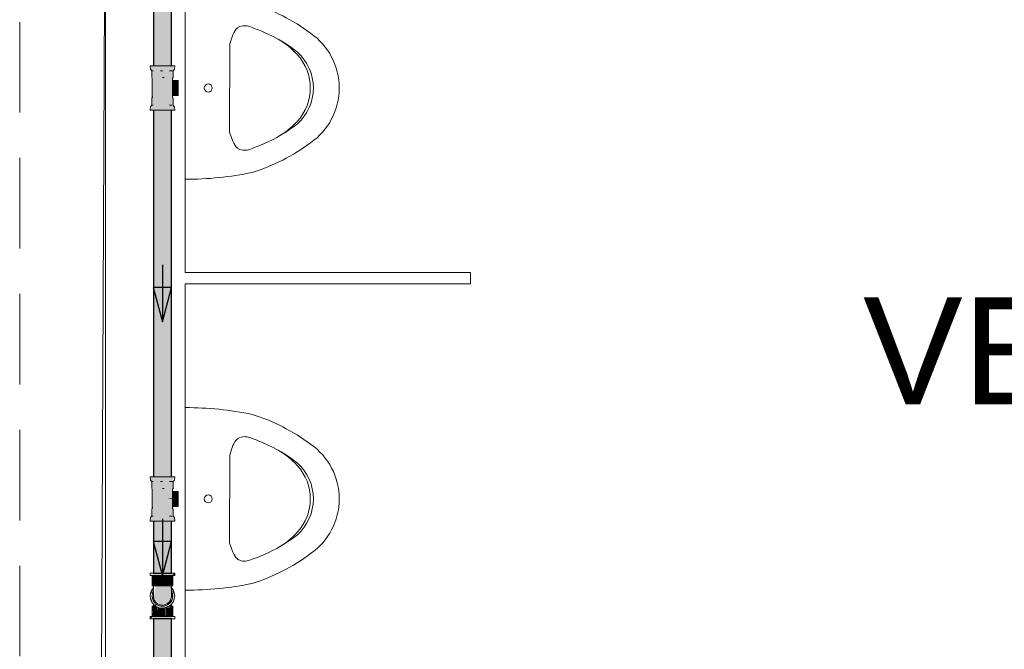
# Model space of a CAD drawing. Header units: millimetres. Extents: x 567 to 934, y -1 to 364.
# Tile 1022 of 1056: x 748.46 to 751.91, y 235.44 to 237.65. Entities that reach past the tile are written whole.
import ezdxf

# ---------------------------------------------------------------- set-up
doc = ezdxf.new("R2010")
doc.units = ezdxf.units.MM
doc.header["$MEASUREMENT"] = 0
doc.linetypes.add('HIDDEN2', pattern=[0.47625, 0.3175, -0.15875])
doc.linetypes.add('NULL', pattern=[0])
for name, color, linetype, lineweight in [('AF-Condutos', 140, 'Continuous', 25), ('AF-Conexões', 152, 'Continuous', 18), ('AF-Peça de utilização', 152, 'Continuous', 18), ('AF-Sentido conduto', 140, 'Continuous', 30), ('DI-Detalhes', 1, 'HIDDEN2', 9)]:
    doc.layers.add(name, color=color, linetype=linetype, lineweight=lineweight)
doc.layers.add('ARQ FINA', color=8, linetype='Continuous')
doc.styles.add('Arial', font='arial.ttf')

msp = doc.modelspace()

# ---------------------------------------------------------------- hatches: boundary and pattern name
at = {"layer": 'AF-Condutos', "linetype": 'Continuous'}
for points in [[(748.9884, 238.0525), (748.9251, 238.0525), (748.9251, 237.4891), (748.9884, 237.4891)], [(748.9251, 236.0491), (748.9532, 236.0491), (748.9661, 237.3339), (748.9251, 237.3339)], [(748.9661, 237.3339), (748.9532, 236.0491), (748.9663, 236.0491)], [(748.9664, 236.0491), (748.9776, 237.3339), (748.9661, 237.3339), (748.9663, 236.0491)], [(748.9778, 237.3339), (748.9776, 237.3339), (748.9664, 236.0491), (748.9779, 236.0491)], [(748.9779, 236.0491), (748.9855, 237.3339), (748.9778, 237.3339)], [(748.9883, 237.3339), (748.9855, 237.3339), (748.9779, 236.0491), (748.9884, 236.0491)], [(748.9884, 236.0491), (748.9884, 237.3339), (748.9883, 237.3339)], [(748.9884, 235.7114), (748.9884, 235.8939), (748.9251, 235.8939), (748.9251, 235.7114)], [(748.9884, 235.5514), (748.9251, 235.5514), (748.9251, 234.7427), (748.9884, 234.7427)]]:
    msp.add_hatch(color=151, dxfattribs=at).paths.add_polyline_path(points)
at = {"layer": 'AF-Conexões', "linetype": 'Continuous'}
for points in [[(748.9994, 237.3339), (748.9987, 237.3459), (748.9938, 237.3509), (748.9938, 237.3753), (748.9915, 237.3753), (748.9919, 237.4377), (748.9938, 237.4721), (748.9893, 237.4721), (748.9994, 237.4891), (748.9349, 237.4891), (748.9417, 237.4771), (748.9499, 237.4721), (748.9349, 237.4891), (748.9148, 237.4891), (748.914, 237.4771), (748.9191, 237.4771), (748.919, 237.4477), (748.9212, 237.4477), (748.9208, 237.4115), (748.9229, 237.3797), (748.919, 237.3509), (748.9251, 237.3601), (748.9134, 237.3339)], [(748.9231, 237.3775), (748.9208, 237.4115), (748.9209, 237.3775)], [(748.9994, 235.8939), (748.9987, 235.9059), (748.9938, 235.9109), (748.9938, 235.9353), (748.9915, 235.9353), (748.9919, 235.9977), (748.9938, 236.0321), (748.9893, 236.0321), (748.9994, 236.0491), (748.9349, 236.0491), (748.9417, 236.0371), (748.9499, 236.0321), (748.9349, 236.0491), (748.9148, 236.0491), (748.914, 236.0371), (748.9191, 236.0371), (748.919, 236.0077), (748.9212, 236.0077), (748.9208, 235.9715), (748.9229, 235.9397), (748.919, 235.9109), (748.9251, 235.9201), (748.9134, 235.8939)], [(748.9231, 235.9375), (748.9208, 235.9715), (748.9209, 235.9375)], [(748.9191, 235.703), (748.9868, 235.703), (748.9936, 235.7114), (748.926, 235.7114)], [(748.9202, 235.6668), (748.9248, 235.6668), (748.925, 235.703), (748.9214, 235.703)], [(748.925, 235.703), (748.925, 235.6668), (748.9383, 235.6668), (748.9308, 235.703)], [(748.9383, 235.6668), (748.947, 235.6668), (748.947, 235.703), (748.9308, 235.703)], [(748.982, 235.6668), (748.982, 235.703), (748.947, 235.703), (748.947, 235.6668)], [(748.9913, 235.703), (748.982, 235.703), (748.982, 235.6668), (748.9877, 235.6668)], [(748.9979, 235.703), (748.9994, 235.7114), (748.9868, 235.703)], [(748.9913, 235.6668), (748.9913, 235.703), (748.9878, 235.6678)], [(748.9879, 235.6242), (748.9879, 235.6666), (748.9325, 235.6668), (748.9261, 235.6225), (748.9501, 235.6006), (748.9771, 235.6071)], [(748.9247, 235.6552), (748.9148, 235.6425), (748.9134, 235.6314)], [(748.9134, 235.6314), (748.9148, 235.6203), (748.9246, 235.6028)], [(748.9265, 235.6049), (748.9202, 235.6314), (748.9134, 235.6314), (748.9321, 235.5963), (748.9564, 235.5884), (748.9936, 235.6099), (748.9994, 235.6314), (748.9892, 235.6113), (748.9762, 235.5978)], [(748.9308, 235.6058), (748.9202, 235.6314), (748.9214, 235.622)], [(748.9882, 235.6552), (748.9994, 235.6314), (748.9979, 235.6425)], [(748.9882, 235.6455), (748.9913, 235.622), (748.9926, 235.6314)], [(748.9214, 235.596), (748.9202, 235.5598), (748.9249, 235.5951)], [(748.9214, 235.5598), (748.9308, 235.5598), (748.9308, 235.596), (748.925, 235.596)], [(748.9308, 235.5598), (748.9375, 235.5921), (748.9308, 235.596)], [(748.9868, 235.601), (748.9564, 235.5884), (748.9675, 235.5899)], [(748.9877, 235.6133), (748.9658, 235.5964), (748.9745, 235.6)], [(748.9725, 235.6016), (748.9877, 235.6133), (748.9913, 235.622)], [(748.9877, 235.5598), (748.9877, 235.596), (748.982, 235.596), (748.982, 235.5598)], [(748.9926, 235.596), (748.9879, 235.596), (748.9877, 235.5598), (748.9913, 235.5598)], [(748.9148, 235.5598), (748.9134, 235.5514), (748.926, 235.5598)], [(748.9936, 235.5598), (748.926, 235.5598), (748.9191, 235.5514), (748.9868, 235.5514)], [(748.9377, 235.593), (748.9308, 235.5598), (748.9383, 235.5598)], [(748.9383, 235.5927), (748.9383, 235.5598), (748.9455, 235.5897)], [(748.9455, 235.5898), (748.9383, 235.5598), (748.947, 235.5598), (748.9545, 235.5886)], [(748.9583, 235.5886), (748.9543, 235.5881), (748.947, 235.5598), (748.9658, 235.5598)], [(748.9658, 235.5598), (748.9658, 235.5871), (748.9583, 235.5886)], [(748.9672, 235.5898), (748.9658, 235.5598), (748.9745, 235.5598)], [(748.982, 235.5598), (748.982, 235.5918), (748.9675, 235.5899), (748.9745, 235.5598)]]:
    msp.add_hatch(color=161, dxfattribs=at).paths.add_polyline_path(points)
at = {"layer": 'AF-Peça de utilização', "linetype": 'Continuous'}
for points in [[(749.0111, 237.4377), (748.9919, 237.4377), (748.992, 237.4147), (749.0111, 237.4183)], [(748.9919, 237.3853), (749.0111, 237.3853), (749.0111, 237.4183), (748.992, 237.4147)], [(748.9919, 235.9453), (749.0111, 235.9453), (749.0111, 235.9783), (748.9753, 235.9715), (748.992, 235.9715)], [(749.0111, 235.9977), (748.9919, 235.9977), (748.992, 235.9747), (749.0111, 235.9783)]]:
    msp.add_hatch(color=161, dxfattribs=at).paths.add_polyline_path(points)

# ---------------------------------------------------------------- linework, layer by layer
at = {"layer": 'AF-Condutos'}
for p, q in [((748.9251, 238.0525), (748.9251, 237.4891)), ((748.9884, 237.4891), (748.9884, 238.0525)), ((748.9251, 237.3339), (748.9251, 236.0491)), ((748.9884, 236.0491), (748.9884, 237.3339)), ((748.9251, 235.8939), (748.9251, 235.7114)), ((748.9884, 235.7114), (748.9884, 235.8939)), ((748.9251, 235.7114), (748.9305, 235.7114)), ((748.9305, 235.7114), (748.9404, 235.7114)), ((748.9404, 235.7114), (748.953, 235.7114)), ((748.953, 235.7114), (748.9663, 235.7114)), ((748.9663, 235.7114), (748.9778, 235.7114)), ((748.9778, 235.7114), (748.9856, 235.7114)), ((748.9856, 235.7114), (748.9884, 235.7114)), ((748.9251, 235.5514), (748.9251, 234.7427)), ((748.9305, 235.5514), (748.9251, 235.5514)), ((748.9404, 235.5514), (748.9305, 235.5514)), ((748.953, 235.5514), (748.9404, 235.5514)), ((748.9663, 235.5514), (748.953, 235.5514)), ((748.9778, 235.5514), (748.9663, 235.5514)), ((748.9856, 235.5514), (748.9778, 235.5514)), ((748.9884, 235.5514), (748.9856, 235.5514)), ((748.9884, 234.7427), (748.9884, 235.5514))]:
    msp.add_line(p, q, dxfattribs=at)
at = {"layer": 'AF-Conexões'}
for p, q in [((748.9148, 237.4891), (748.9134, 237.4891)), ((748.9134, 237.4891), (748.914, 237.4771)), ((748.914, 237.4771), (748.919, 237.4721)), ((748.9191, 237.4891), (748.9148, 237.4891)), ((748.919, 237.4721), (748.9212, 237.4721)), ((748.919, 237.4721), (748.919, 237.4477)), ((748.9235, 237.4721), (748.919, 237.4721)), ((748.9251, 237.4891), (748.9191, 237.4891)), ((748.9212, 237.4721), (748.9235, 237.4721)), ((748.926, 237.4891), (748.9251, 237.4891)), ((748.9349, 237.4891), (748.926, 237.4891)), ((748.9452, 237.4891), (748.9349, 237.4891)), ((748.9564, 237.4891), (748.9452, 237.4891)), ((748.9499, 237.4721), (748.9513, 237.4721)), ((748.9564, 237.4721), (748.9499, 237.4721)), ((748.9513, 237.4721), (748.9564, 237.4721)), ((748.9675, 237.4891), (748.9564, 237.4891)), ((748.9779, 237.4891), (748.9675, 237.4891)), ((748.9868, 237.4891), (748.9779, 237.4891)), ((748.9808, 237.4721), (748.9851, 237.4721)), ((748.9884, 237.4721), (748.9808, 237.4721)), ((748.9851, 237.4721), (748.9884, 237.4721)), ((748.9884, 237.4891), (748.9868, 237.4891)), ((748.9936, 237.4891), (748.9884, 237.4891)), ((748.9884, 237.4721), (748.9893, 237.4721)), ((748.9893, 237.4721), (748.9884, 237.4721)), ((748.9893, 237.4721), (748.9915, 237.4721)), ((748.9938, 237.4721), (748.9893, 237.4721)), ((748.9915, 237.4721), (748.9938, 237.4721)), ((748.9979, 237.4891), (748.9936, 237.4891)), ((748.9938, 237.4721), (748.9987, 237.4771)), ((748.9938, 237.4477), (748.9938, 237.4721)), ((748.9994, 237.4891), (748.9979, 237.4891)), ((748.9987, 237.4771), (748.9994, 237.4891)), ((748.919, 237.4477), (748.9209, 237.4455)), ((748.9209, 237.4455), (748.9208, 237.4115)), ((748.9564, 237.4477), (748.9629, 237.4477)), ((748.9614, 237.4477), (748.9564, 237.4477)), ((748.9629, 237.4477), (748.9614, 237.4477)), ((748.9918, 237.4455), (748.9938, 237.4477)), ((748.9919, 237.4377), (748.9918, 237.4455)), ((748.992, 237.4115), (748.9919, 237.4377)), ((748.9208, 237.4115), (748.9209, 237.3775)), ((748.9919, 237.3853), (748.992, 237.4115)), ((748.9209, 237.3775), (748.919, 237.3753)), ((748.919, 237.3753), (748.919, 237.3509)), ((748.9918, 237.3775), (748.9919, 237.3853)), ((748.9938, 237.3753), (748.9918, 237.3775)), ((748.9938, 237.3509), (748.9938, 237.3753)), ((748.914, 237.3459), (748.9134, 237.3339)), ((748.9134, 237.3339), (748.9148, 237.3339)), ((748.919, 237.3509), (748.914, 237.3459)), ((748.9148, 237.3339), (748.9191, 237.3339)), ((748.919, 237.3509), (748.9235, 237.3509)), ((748.9212, 237.3509), (748.919, 237.3509)), ((748.9191, 237.3339), (748.9251, 237.3339)), ((748.9235, 237.3509), (748.9212, 237.3509)), ((748.9251, 237.3339), (748.926, 237.3339)), ((748.926, 237.3339), (748.9349, 237.3339)), ((748.9349, 237.3339), (748.9452, 237.3339)), ((748.9452, 237.3339), (748.9564, 237.3339)), ((748.9564, 237.3339), (748.9675, 237.3339)), ((748.9675, 237.3339), (748.9779, 237.3339)), ((748.9779, 237.3339), (748.9868, 237.3339)), ((748.9808, 237.3509), (748.9884, 237.3509)), ((748.985, 237.3509), (748.9808, 237.3509)), ((748.9884, 237.3509), (748.985, 237.3509)), ((748.9868, 237.3339), (748.9884, 237.3339)), ((748.9884, 237.3509), (748.9893, 237.3509)), ((748.9893, 237.3509), (748.9884, 237.3509)), ((748.9884, 237.3339), (748.9936, 237.3339)), ((748.9936, 237.3339), (748.9979, 237.3339)), ((748.9987, 237.3459), (748.9938, 237.3509)), ((748.9979, 237.3339), (748.9994, 237.3339)), ((748.9994, 237.3339), (748.9987, 237.3459)), ((748.9148, 236.0491), (748.9134, 236.0491)), ((748.9134, 236.0491), (748.914, 236.0371)), ((748.9191, 236.0491), (748.9148, 236.0491)), ((748.9251, 236.0491), (748.9191, 236.0491)), ((748.926, 236.0491), (748.9251, 236.0491)), ((748.9349, 236.0491), (748.926, 236.0491)), ((748.9452, 236.0491), (748.9349, 236.0491)), ((748.9564, 236.0491), (748.9452, 236.0491)), ((748.9675, 236.0491), (748.9564, 236.0491)), ((748.9779, 236.0491), (748.9675, 236.0491)), ((748.9868, 236.0491), (748.9779, 236.0491)), ((748.9884, 236.0491), (748.9868, 236.0491)), ((748.9936, 236.0491), (748.9884, 236.0491)), ((748.9979, 236.0491), (748.9936, 236.0491)), ((748.9994, 236.0491), (748.9979, 236.0491)), ((748.9987, 236.0371), (748.9994, 236.0491)), ((748.914, 236.0371), (748.919, 236.0321)), ((748.919, 236.0321), (748.9212, 236.0321)), ((748.919, 236.0321), (748.919, 236.0077)), ((748.9235, 236.0321), (748.919, 236.0321)), ((748.9212, 236.0321), (748.9235, 236.0321)), ((748.9499, 236.0321), (748.9513, 236.0321)), ((748.9564, 236.0321), (748.9499, 236.0321)), ((748.9513, 236.0321), (748.9564, 236.0321)), ((748.9808, 236.0321), (748.9851, 236.0321)), ((748.9884, 236.0321), (748.9808, 236.0321)), ((748.9851, 236.0321), (748.9884, 236.0321)), ((748.9884, 236.0321), (748.9893, 236.0321)), ((748.9893, 236.0321), (748.9884, 236.0321)), ((748.9893, 236.0321), (748.9915, 236.0321)), ((748.9938, 236.0321), (748.9893, 236.0321)), ((748.9915, 236.0321), (748.9938, 236.0321)), ((748.9938, 236.0321), (748.9987, 236.0371)), ((748.9938, 236.0077), (748.9938, 236.0321)), ((748.919, 236.0077), (748.9209, 236.0055)), ((748.9209, 236.0055), (748.9208, 235.9715)), ((748.9564, 236.0077), (748.9629, 236.0077)), ((748.9614, 236.0077), (748.9564, 236.0077)), ((748.9629, 236.0077), (748.9614, 236.0077)), ((748.9918, 236.0055), (748.9938, 236.0077)), ((748.9919, 235.9977), (748.9918, 236.0055)), ((748.992, 235.9715), (748.9919, 235.9977)), ((748.9208, 235.9715), (748.9209, 235.9375)), ((748.9918, 235.9375), (748.9919, 235.9453)), ((748.9919, 235.9453), (748.992, 235.9715)), ((748.914, 235.9059), (748.9134, 235.8939)), ((748.919, 235.9109), (748.914, 235.9059)), ((748.9209, 235.9375), (748.919, 235.9353)), ((748.919, 235.9353), (748.919, 235.9109)), ((748.919, 235.9109), (748.9235, 235.9109)), ((748.9212, 235.9109), (748.919, 235.9109)), ((748.9235, 235.9109), (748.9212, 235.9109)), ((748.9808, 235.9109), (748.9884, 235.9109)), ((748.985, 235.9109), (748.9808, 235.9109)), ((748.9884, 235.9109), (748.985, 235.9109)), ((748.9884, 235.9109), (748.9893, 235.9109)), ((748.9893, 235.9109), (748.9884, 235.9109)), ((748.9938, 235.9353), (748.9918, 235.9375)), ((748.9938, 235.9109), (748.9938, 235.9353)), ((748.9987, 235.9059), (748.9938, 235.9109)), ((748.9994, 235.8939), (748.9987, 235.9059)), ((748.9134, 235.8939), (748.9148, 235.8939)), ((748.9148, 235.8939), (748.9191, 235.8939)), ((748.9191, 235.8939), (748.9251, 235.8939)), ((748.9251, 235.8939), (748.926, 235.8939)), ((748.926, 235.8939), (748.9349, 235.8939)), ((748.9349, 235.8939), (748.9452, 235.8939)), ((748.9452, 235.8939), (748.9564, 235.8939)), ((748.9564, 235.8939), (748.9675, 235.8939)), ((748.9675, 235.8939), (748.9779, 235.8939)), ((748.9779, 235.8939), (748.9868, 235.8939)), ((748.9868, 235.8939), (748.9884, 235.8939)), ((748.9884, 235.8939), (748.9936, 235.8939)), ((748.9936, 235.8939), (748.9979, 235.8939)), ((748.9979, 235.8939), (748.9994, 235.8939)), ((748.9134, 235.7114), (748.9134, 235.703)), ((748.9148, 235.7114), (748.9134, 235.7114)), ((748.9134, 235.703), (748.9148, 235.703)), ((748.9191, 235.7114), (748.9148, 235.7114)), ((748.9148, 235.703), (748.9191, 235.703)), ((748.9251, 235.7114), (748.9191, 235.7114)), ((748.9191, 235.703), (748.9202, 235.703)), ((748.9202, 235.703), (748.926, 235.703)), ((748.9202, 235.703), (748.9202, 235.6668)), ((748.9214, 235.703), (748.9202, 235.703)), ((748.925, 235.703), (748.9214, 235.703)), ((748.9308, 235.703), (748.925, 235.703)), ((748.926, 235.7114), (748.9251, 235.7114)), ((748.9349, 235.7114), (748.926, 235.7114)), ((748.926, 235.703), (748.9349, 235.703)), ((748.9383, 235.703), (748.9308, 235.703)), ((748.9452, 235.7114), (748.9349, 235.7114)), ((748.9349, 235.703), (748.9452, 235.703)), ((748.947, 235.703), (748.9383, 235.703)), ((748.9564, 235.7114), (748.9452, 235.7114)), ((748.9452, 235.703), (748.9564, 235.703)), ((748.9564, 235.703), (748.947, 235.703)), ((748.9675, 235.7114), (748.9564, 235.7114)), ((748.9658, 235.703), (748.9564, 235.703)), ((748.9564, 235.703), (748.9675, 235.703)), ((748.9745, 235.703), (748.9658, 235.703)), ((748.9779, 235.7114), (748.9675, 235.7114)), ((748.9675, 235.703), (748.9779, 235.703)), ((748.982, 235.703), (748.9745, 235.703)), ((748.9868, 235.7114), (748.9779, 235.7114)), ((748.9779, 235.703), (748.9868, 235.703)), ((748.9877, 235.703), (748.982, 235.703)), ((748.9884, 235.7114), (748.9868, 235.7114)), ((748.9868, 235.703), (748.9926, 235.703)), ((748.9913, 235.703), (748.9877, 235.703)), ((748.9936, 235.7114), (748.9884, 235.7114)), ((748.9926, 235.703), (748.9913, 235.703)), ((748.9926, 235.703), (748.9936, 235.703)), ((748.9926, 235.6668), (748.9926, 235.703)), ((748.9979, 235.7114), (748.9936, 235.7114)), ((748.9936, 235.703), (748.9979, 235.703)), ((748.9994, 235.7114), (748.9979, 235.7114)), ((748.9979, 235.703), (748.9994, 235.703)), ((748.9994, 235.703), (748.9994, 235.7114)), ((748.9202, 235.6668), (748.9214, 235.6668)), ((748.9214, 235.6668), (748.9248, 235.6668)), ((748.9248, 235.6668), (748.9248, 235.6666)), ((748.9248, 235.6668), (748.925, 235.6668)), ((748.9249, 235.6668), (748.9248, 235.6668)), ((748.9248, 235.6666), (748.9248, 235.6609)), ((748.9267, 235.6668), (748.9249, 235.6668)), ((748.925, 235.6668), (748.9308, 235.6668)), ((748.9286, 235.6668), (748.9267, 235.6668)), ((748.9321, 235.6668), (748.9286, 235.6668)), ((748.9308, 235.6668), (748.9325, 235.6668)), ((748.9325, 235.6668), (748.9321, 235.6668)), ((748.9325, 235.6668), (748.9383, 235.6668)), ((748.9357, 235.6668), (748.9325, 235.6668)), ((748.9405, 235.6668), (748.9357, 235.6668)), ((748.9383, 235.6668), (748.947, 235.6668)), ((748.9454, 235.6668), (748.9405, 235.6668)), ((748.9501, 235.6668), (748.9454, 235.6668)), ((748.947, 235.6668), (748.9564, 235.6668)), ((748.9564, 235.6668), (748.9501, 235.6668)), ((748.9564, 235.6668), (748.9658, 235.6668)), ((748.9627, 235.6668), (748.9564, 235.6668)), ((748.9674, 235.6668), (748.9627, 235.6668)), ((748.9658, 235.6668), (748.9745, 235.6668)), ((748.9722, 235.6668), (748.9674, 235.6668)), ((748.9771, 235.6668), (748.9722, 235.6668)), ((748.9745, 235.6668), (748.9803, 235.6668)), ((748.9803, 235.6668), (748.9771, 235.6668)), ((748.9803, 235.6668), (748.982, 235.6668)), ((748.9806, 235.6668), (748.9803, 235.6668)), ((748.983, 235.6668), (748.9806, 235.6668)), ((748.982, 235.6668), (748.9877, 235.6668)), ((748.9842, 235.6668), (748.983, 235.6668)), ((748.9861, 235.6668), (748.9842, 235.6668)), ((748.9879, 235.6668), (748.9861, 235.6668)), ((748.9879, 235.6668), (748.9871, 235.6616)), ((748.9871, 235.6616), (748.9879, 235.6666)), ((748.9877, 235.6668), (748.9879, 235.6668)), ((748.9879, 235.6668), (748.9879, 235.6668)), ((748.9879, 235.6668), (748.9913, 235.6668)), ((748.9879, 235.6668), (748.9879, 235.6668)), ((748.9879, 235.6668), (748.9879, 235.6668)), ((748.9879, 235.6667), (748.9879, 235.6668)), ((748.9879, 235.6666), (748.9879, 235.6667)), ((748.9883, 235.6606), (748.9879, 235.6666)), ((748.9913, 235.6668), (748.9926, 235.6668)), ((748.9148, 235.6425), (748.9134, 235.6314)), ((748.9134, 235.6314), (748.9148, 235.6203)), ((748.9191, 235.6529), (748.9148, 235.6425)), ((748.9248, 235.6602), (748.9191, 235.6529)), ((748.9214, 235.6408), (748.9202, 235.6314)), ((748.9202, 235.6314), (748.9214, 235.622)), ((748.9242, 235.6474), (748.9214, 235.6408)), ((748.9245, 235.6481), (748.9242, 235.6474)), ((748.9247, 235.6528), (748.9244, 235.6496)), ((748.9244, 235.6496), (748.9244, 235.6487)), ((748.9244, 235.6487), (748.9245, 235.6481)), ((748.9245, 235.6481), (748.9248, 235.6405)), ((748.9248, 235.6405), (748.9245, 235.6368)), ((748.9245, 235.6368), (748.9246, 235.634)), ((748.9246, 235.634), (748.9247, 235.6309)), ((748.9248, 235.6596), (748.9247, 235.6528)), ((748.9247, 235.6309), (748.9249, 235.6299)), ((748.9248, 235.6609), (748.9248, 235.6602)), ((748.9248, 235.6602), (748.9248, 235.6596)), ((748.9249, 235.6318), (748.9248, 235.6268)), ((748.9261, 235.6225), (748.9249, 235.6318)), ((748.9249, 235.6299), (748.9261, 235.6225)), ((748.987, 235.6615), (748.9867, 235.6593)), ((748.9867, 235.6593), (748.987, 235.6614)), ((748.987, 235.6614), (748.9871, 235.6616)), ((748.9871, 235.6616), (748.987, 235.6615)), ((748.9878, 235.633), (748.9879, 235.638)), ((748.9884, 235.6379), (748.9878, 235.633)), ((748.9879, 235.638), (748.9883, 235.6464)), ((748.988, 235.628), (748.9881, 235.6309)), ((748.9881, 235.6528), (748.9884, 235.6597)), ((748.9882, 235.6483), (748.9881, 235.6528)), ((748.9881, 235.6309), (748.9884, 235.6379)), ((748.9883, 235.6464), (748.9882, 235.6483)), ((748.9913, 235.6408), (748.9882, 235.6483)), ((748.9884, 235.66), (748.9883, 235.6606)), ((748.9884, 235.6597), (748.9884, 235.66)), ((748.9884, 235.6597), (748.9884, 235.6597)), ((748.9936, 235.6529), (748.9884, 235.6597)), ((748.9926, 235.6314), (748.9913, 235.6408)), ((748.9913, 235.622), (748.9926, 235.6314)), ((748.9979, 235.6425), (748.9936, 235.6529)), ((748.9994, 235.6314), (748.9979, 235.6425)), ((748.9979, 235.6203), (748.9994, 235.6314)), ((748.9148, 235.6203), (748.9191, 235.6099)), ((748.9191, 235.6099), (748.9246, 235.6028)), ((748.9202, 235.596), (748.9202, 235.5598)), ((748.9214, 235.596), (748.9202, 235.596)), ((748.9214, 235.622), (748.925, 235.6133)), ((748.9249, 235.596), (748.9214, 235.596)), ((748.9246, 235.6028), (748.926, 235.601)), ((748.9246, 235.6028), (748.9249, 235.596)), ((748.9248, 235.6268), (748.9248, 235.6263)), ((748.9248, 235.6263), (748.9249, 235.6262)), ((748.9249, 235.6262), (748.9261, 235.6225)), ((748.9249, 235.596), (748.9288, 235.596)), ((748.925, 235.596), (748.9249, 235.596)), ((748.925, 235.6133), (748.9308, 235.6058)), ((748.9308, 235.596), (748.925, 235.596)), ((748.926, 235.601), (748.9321, 235.5963)), ((748.9261, 235.6225), (748.9264, 235.6219)), ((748.9264, 235.6219), (748.9287, 235.6172)), ((748.9267, 235.621), (748.9286, 235.6157)), ((748.9287, 235.6172), (748.9267, 235.621)), ((748.9286, 235.6157), (748.9309, 235.6129)), ((748.9288, 235.596), (748.9323, 235.596)), ((748.9308, 235.6058), (748.9326, 235.6044)), ((748.9325, 235.596), (748.9308, 235.596)), ((748.9309, 235.6129), (748.9321, 235.6114)), ((748.9321, 235.6114), (748.9357, 235.6071)), ((748.9321, 235.5963), (748.9325, 235.596)), ((748.9325, 235.596), (748.9349, 235.5941)), ((748.9326, 235.6044), (748.9371, 235.6009)), ((748.9349, 235.5941), (748.9452, 235.5899)), ((748.9357, 235.6071), (748.9405, 235.6043)), ((748.9371, 235.6009), (748.9383, 235.6)), ((748.9383, 235.6), (748.9433, 235.598)), ((748.9405, 235.6043), (748.9454, 235.6015)), ((748.9433, 235.598), (748.947, 235.5964)), ((748.9454, 235.6015), (748.9501, 235.6006)), ((748.947, 235.5964), (748.9503, 235.596)), ((748.9501, 235.6006), (748.9564, 235.5995)), ((748.9503, 235.596), (748.9564, 235.5952)), ((748.9564, 235.5995), (748.9627, 235.6006)), ((748.9564, 235.5952), (748.9625, 235.596)), ((748.9625, 235.596), (748.9658, 235.5964)), ((748.9627, 235.6006), (748.9674, 235.6015)), ((748.9658, 235.5964), (748.9745, 235.6)), ((748.9674, 235.6015), (748.9722, 235.6043)), ((748.9675, 235.5899), (748.9779, 235.5941)), ((748.9722, 235.6043), (748.9771, 235.6071)), ((748.9745, 235.6), (748.982, 235.6058)), ((748.9771, 235.6071), (748.9806, 235.6114)), ((748.9779, 235.5941), (748.9803, 235.596)), ((748.9803, 235.596), (748.9868, 235.601)), ((748.982, 235.596), (748.9803, 235.596)), ((748.9803, 235.596), (748.9804, 235.596)), ((748.9804, 235.596), (748.9823, 235.596)), ((748.9806, 235.6114), (748.9842, 235.6157)), ((748.982, 235.6058), (748.9877, 235.6133)), ((748.9877, 235.596), (748.982, 235.596)), ((748.9823, 235.596), (748.984, 235.596)), ((748.9832, 235.6161), (748.9865, 235.6224)), ((748.9861, 235.621), (748.9832, 235.6161)), ((748.984, 235.596), (748.9879, 235.596)), ((748.9842, 235.6157), (748.9861, 235.621)), ((748.9865, 235.6224), (748.988, 235.628)), ((748.9868, 235.601), (748.9884, 235.6031)), ((748.9877, 235.6133), (748.9913, 235.622)), ((748.9879, 235.596), (748.9877, 235.596)), ((748.9879, 235.596), (748.9884, 235.6028)), ((748.9913, 235.596), (748.9879, 235.596)), ((748.9884, 235.6031), (748.9936, 235.6099)), ((748.9926, 235.596), (748.9913, 235.596)), ((748.9926, 235.5598), (748.9926, 235.596)), ((748.9936, 235.6099), (748.9979, 235.6203)), ((748.9134, 235.5598), (748.9134, 235.5514)), ((748.9148, 235.5598), (748.9134, 235.5598)), ((748.9191, 235.5598), (748.9148, 235.5598)), ((748.9202, 235.5598), (748.9191, 235.5598)), ((748.926, 235.5598), (748.9202, 235.5598)), ((748.9202, 235.5598), (748.9214, 235.5598)), ((748.9214, 235.5598), (748.925, 235.5598)), ((748.925, 235.5598), (748.9308, 235.5598)), ((748.9349, 235.5598), (748.926, 235.5598)), ((748.9308, 235.5598), (748.9383, 235.5598)), ((748.9452, 235.5598), (748.9349, 235.5598)), ((748.9383, 235.5598), (748.947, 235.5598)), ((748.9452, 235.5899), (748.9564, 235.5884)), ((748.9564, 235.5598), (748.9452, 235.5598)), ((748.947, 235.5598), (748.9564, 235.5598)), ((748.9564, 235.5884), (748.9675, 235.5899)), ((748.9564, 235.5598), (748.9658, 235.5598)), ((748.9675, 235.5598), (748.9564, 235.5598)), ((748.9658, 235.5598), (748.9745, 235.5598)), ((748.9779, 235.5598), (748.9675, 235.5598)), ((748.9745, 235.5598), (748.982, 235.5598)), ((748.9868, 235.5598), (748.9779, 235.5598)), ((748.982, 235.5598), (748.9877, 235.5598)), ((748.9926, 235.5598), (748.9868, 235.5598)), ((748.9877, 235.5598), (748.9913, 235.5598)), ((748.9913, 235.5598), (748.9926, 235.5598)), ((748.9936, 235.5598), (748.9926, 235.5598)), ((748.9979, 235.5598), (748.9936, 235.5598)), ((748.9994, 235.5598), (748.9979, 235.5598)), ((748.9994, 235.5514), (748.9994, 235.5598)), ((748.9134, 235.5514), (748.9148, 235.5514)), ((748.9148, 235.5514), (748.9191, 235.5514)), ((748.9191, 235.5514), (748.9251, 235.5514)), ((748.9251, 235.5514), (748.926, 235.5514)), ((748.926, 235.5514), (748.9349, 235.5514)), ((748.9349, 235.5514), (748.9452, 235.5514)), ((748.9452, 235.5514), (748.9564, 235.5514)), ((748.9564, 235.5514), (748.9675, 235.5514)), ((748.9675, 235.5514), (748.9779, 235.5514)), ((748.9779, 235.5514), (748.9868, 235.5514)), ((748.9868, 235.5514), (748.9884, 235.5514)), ((748.9884, 235.5514), (748.9936, 235.5514)), ((748.9936, 235.5514), (748.9979, 235.5514)), ((748.9979, 235.5514), (748.9994, 235.5514))]:
    msp.add_line(p, q, dxfattribs=at)
at = {"layer": 'AF-Peça de utilização'}
for p, q in [((749.0111, 237.4377), (748.9919, 237.4377)), ((749.0111, 237.4368), (749.0111, 237.4377)), ((749.0111, 237.4342), (749.0111, 237.4368)), ((749.0111, 237.4301), (749.0111, 237.4342)), ((749.0111, 237.4246), (749.0111, 237.4301)), ((749.0111, 237.4183), (749.0111, 237.4246)), ((749.0111, 237.4115), (749.0111, 237.4183)), ((749.0111, 237.4047), (749.0111, 237.4115)), ((749.0111, 237.3984), (749.0111, 237.4047)), ((749.0111, 237.393), (749.0111, 237.3984)), ((749.0111, 237.3888), (749.0111, 237.393)), ((748.9919, 237.3853), (749.0111, 237.3853)), ((749.0111, 237.3862), (749.0111, 237.3888)), ((749.0111, 237.3853), (749.0111, 237.3862)), ((749.0111, 235.9977), (748.9919, 235.9977)), ((749.0111, 235.9968), (749.0111, 235.9977)), ((749.0111, 235.9942), (749.0111, 235.9968)), ((749.0111, 235.9901), (749.0111, 235.9942)), ((749.0111, 235.9846), (749.0111, 235.9901)), ((749.0111, 235.9783), (749.0111, 235.9846)), ((749.0111, 235.9715), (749.0111, 235.9783)), ((748.9919, 235.9453), (749.0111, 235.9453)), ((749.0111, 235.9647), (749.0111, 235.9715)), ((749.0111, 235.9584), (749.0111, 235.9647)), ((749.0111, 235.953), (749.0111, 235.9584)), ((749.0111, 235.9488), (749.0111, 235.953)), ((749.0111, 235.9462), (749.0111, 235.9488)), ((749.0111, 235.9453), (749.0111, 235.9462))]:
    msp.add_line(p, q, dxfattribs=at)
at = {"layer": 'AF-Sentido conduto'}
for p, q in [((748.9887, 236.7123), (748.924, 236.7123)), ((748.924, 236.7123), (748.9564, 236.5915)), ((748.9564, 236.5915), (748.9887, 236.7123)), ((748.9887, 235.8222), (748.924, 235.8222)), ((748.924, 235.8222), (748.9564, 235.7015)), ((748.9564, 235.7015), (748.9887, 235.8222))]:
    msp.add_line(p, q, dxfattribs=at)
for points in [[(748.9564, 236.7915), (748.9564, 236.5915)], [(748.9564, 235.9015), (748.9564, 235.7015)]]:
    msp.add_lwpolyline(points, dxfattribs=at)
at = {"layer": 'ARQ FINA', "lineweight": 5}
for p, q in [((748.757, 238.5658), (748.7084, 227.791)), ((748.7564, 227.5115), (748.7564, 238.5658)), ((749.0364, 236.7655), (749.0364, 238.2755)), ((749.2036, 237.5982), (749.1922, 237.5662)), ((749.1922, 237.5662), (749.1921, 237.2572)), ((749.2036, 237.2248), (749.1921, 237.2572)), ((750.0364, 236.7655), (749.0364, 236.7655)), ((750.0364, 236.7255), (750.0364, 236.7655)), ((749.0364, 235.2155), (749.0364, 236.7255)), ((749.0364, 236.7255), (750.0364, 236.7255)), ((749.2036, 236.1582), (749.1922, 236.1262)), ((749.1922, 236.1262), (749.1921, 235.8172)), ((749.2036, 235.7848), (749.1921, 235.8172))]:
    msp.add_line(p, q, dxfattribs=at)
for centre in [(749.1171, 237.4115), (749.1171, 235.9715)]:
    msp.add_circle(centre, 0.0141, dxfattribs=at)
for centre, radius, start, end in [((749.0687, 237.057), 0.6814, 53.2841, 72.7159), ((749.2574, 237.5802), 0.0567, 132.5851, 161.4149), ((749.2451, 237.5815), 0.0482, 74.215, 122.8288), ((748.9529, 236.7556), 0.9241, 67.1755, 70.7093), ((749.1172, 237.1461), 0.5004, 51.3554, 67.1755), ((749.343, 237.4115), 0.2334, 304.7713, 55.2287), ((749.2198, 237.3365), 0.2842, 42.5024, 59.9006), ((749.3016, 237.4115), 0.1732, 317.4976, 42.5024), ((749.3172, 237.4115), 0.1685, 311.8999, 48.1001), ((749.1172, 237.677), 0.5004, 292.8245, 308.6446), ((749.2204, 237.4859), 0.2833, 299.8172, 317.4976), ((749.2574, 237.2429), 0.0567, 198.5851, 227.4149), ((749.0687, 237.7661), 0.6814, 287.2841, 306.7159), ((749.2451, 237.2416), 0.0482, 237.1712, 285.785), ((748.9529, 238.0674), 0.9241, 289.2907, 292.8245), ((749.0362, 238.2591), 1.1676, 270.0101, 281.6113), ((749.0362, 235.1239), 1.1676, 78.3887, 89.9899), ((749.0687, 235.617), 0.6814, 53.2841, 72.7159), ((749.2574, 236.1402), 0.0567, 132.5851, 161.4149), ((749.2451, 236.1415), 0.0482, 74.215, 122.8288), ((748.9529, 235.3156), 0.9241, 67.1755, 70.7093), ((749.1172, 235.7061), 0.5004, 51.3554, 67.1755), ((749.343, 235.9715), 0.2334, 304.7713, 55.2287), ((749.2198, 235.8965), 0.2842, 42.5024, 59.9006), ((749.3016, 235.9715), 0.1732, 317.4976, 42.5024), ((749.3172, 235.9715), 0.1685, 311.8999, 48.1001), ((749.1172, 236.237), 0.5004, 292.8245, 308.6446), ((749.2204, 236.0459), 0.2833, 299.8172, 317.4976), ((749.2574, 235.8029), 0.0567, 198.5851, 227.4149), ((748.9529, 236.6274), 0.9241, 289.2907, 292.8245), ((749.0687, 236.3261), 0.6814, 287.2841, 306.7159), ((749.2451, 235.8016), 0.0482, 237.1712, 285.785), ((749.0362, 236.8191), 1.1676, 270.0101, 281.6113)]:
    msp.add_arc(centre, radius, start, end, dxfattribs=at)
at = {"layer": 'DI-Detalhes'}
msp.add_lwpolyline([(748.4558, 238.9038), (757.4219, 238.9038), (757.4219, 227.3238), (748.4558, 227.3238), (748.4558, 238.9038)], dxfattribs=at)

# ---------------------------------------------------------------- texts
at = {"layer": 'ARQ FINA', "linetype": 'NULL', "lineweight": 5, "insert": (751.4134, 236.2975), "char_height": 0.375, "width": 5.590701, "attachment_point": 7, "line_spacing_factor": 0.9, "style": 'Arial'}
msp.add_mtext('VESTIÁRIO', dxfattribs=at)

doc.saveas('drawing.dxf')
